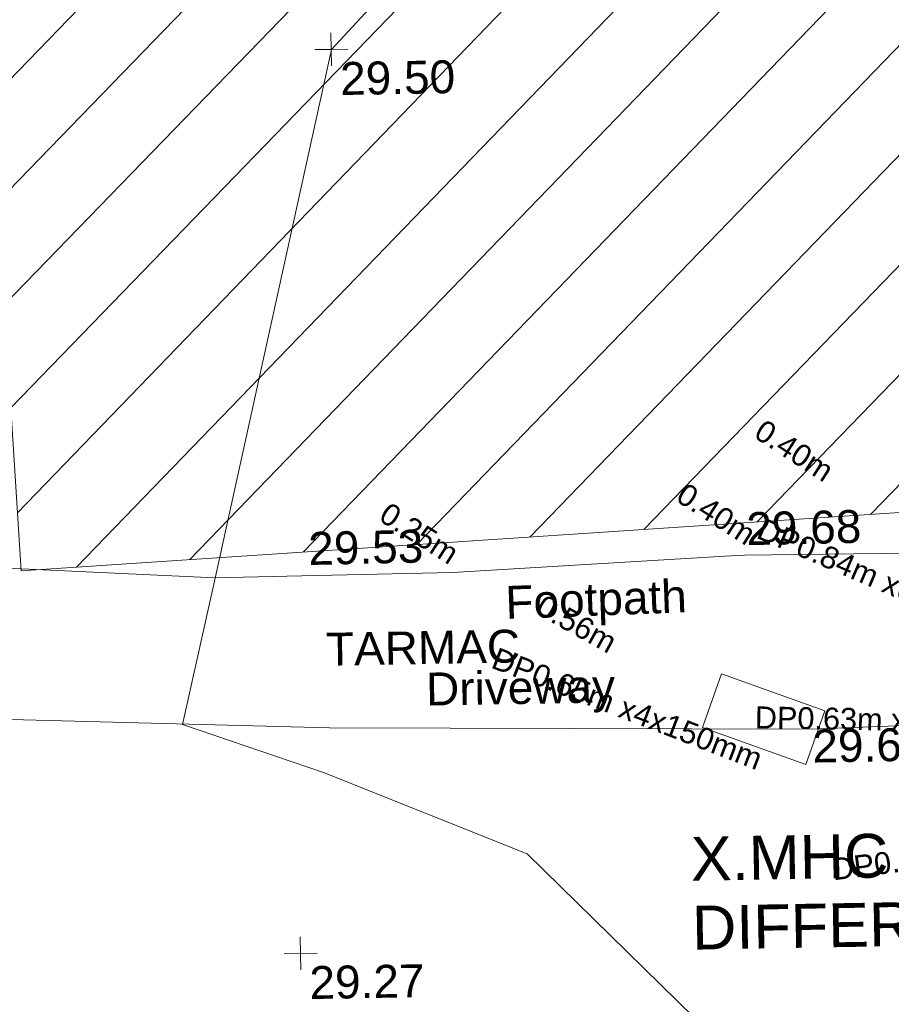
# Model space of a CAD drawing. Header units: millimetres. Extents: x -290717 to 520720, y -103372 to 287762.
# Tile 277 of 375: x 27683 to 37616, y 180471 to 191692. Entities that reach past the tile are written whole.
import ezdxf

# ---------------------------------------------------------------- set-up
doc = ezdxf.new("R2010")
doc.units = ezdxf.units.MM
for name, pattern in [('IMPORT-HIDDEN2 _3_', [4762.5, 3175, -1587.5]), ('IMPORT-UG_ELEC_QLB2 _2_', [2500, 1500, -300.0000000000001, 0, -50, 150, -300.0000000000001, 0, -200]), ('IMPORT-UG_ELEC_STREET LIGHTING_QLB2 _2_', [2700, 1500, -300.0000000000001, 0, -250, 150, -300.0000000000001, 0, -200])]:
    doc.linetypes.add(name, pattern=pattern)
for name, color, linetype, lineweight in [('00_TOPO_DRIVE_WAY', 7, 'Continuous', 9), ('00_UAV_SURVEY_TEXT', 7, 'Continuous', 9), ('SM-QC COMPLETED', 7, 'Continuous', 9)]:
    doc.layers.add(name, color=color, linetype=linetype, lineweight=lineweight)
for name, color, linetype, lineweight, true_color in [('00_TOPO_LEVEL_SPOT', 7, 'Continuous', 9, 0x666666), ('00_UAV_FOOTPATH', 7, 'Continuous', 9, 0xa50000), ('01_DTM_CONTOUR_MNR', 7, 'Continuous', 9, 0xa5a552), ('12333-PUM-2D-U-0001-C01 - Rev2_REVIT IMPORT_dwg', 7, 'Continuous', 9, 0x767676), ('PUM-CHAMBER EXTENTS', 6, 'IMPORT-HIDDEN2 _3_', 9, 0xff00ff), ('PUM-ELECTRIC-MH', 1, 'Continuous', 9, 0xff0000), ('PUM-ELECTRIC-QLB2', 1, 'IMPORT-UG_ELEC_QLB2 _2_', 9, 0xff0000), ('PUM-UNABLE TO SURVEY', 190, 'Continuous', 9, 0x7f00ff)]:
    doc.layers.add(name, color=color, linetype=linetype, lineweight=lineweight, true_color=true_color)
doc.styles.add('Arial', font='arial.ttf', dxfattribs={"height": 500.0000000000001})
doc.styles.add('Arial_1', font='arial.ttf', dxfattribs={"height": 250})
doc.styles.add('Swis721 Lt BT_2', font='swissl.ttf', dxfattribs={"height": 375})

# ---------------------------------------------------------------- blocks, each defined once
blk = doc.blocks.new('12333-PUM-2D-U-0001-C01 - Rev2_REVIT IMPORT_dwg_MM-2077200-Site Location Plan Existing')
at = {"layer": '00_TOPO_LEVEL_SPOT', "color": 254, "true_color": 0xcccccc, "flags": 128}
for points in [[(500.0000000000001, 0), (0, 0), (0, 500.0000000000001)], [(0, -500.0000000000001), (0, 0), (-500.0000000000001, 0)]]:
    blk.add_lwpolyline(points, dxfattribs=at)
blk = doc.blocks.new('12333-PUM-2D-U-0001-C01 - Rev2_REVIT IMPORT_dwg_MGS62954_T2_Galway_ITM_3d_Rev1-2077680-Site Location Plan Existing')
at = {"layer": '00_TOPO_DRIVE_WAY', "color": 254, "true_color": 0xcccccc, "flags": 128}
blk.add_lwpolyline([(533950862.2703093, 725738649.9250047), (533949572.9945023, 725738536.7528106), (533947723.2392966, 725738499.4396844), (533946396.9614592, 725738459.2854577), (533941871.6936597, 725738359.3006822), (533936372.9219523, 725738473.0361657), (533931579.9965787, 725738680.4198532), (533928785.8331761, 725738882.7086323), (533926256.6229934, 725738766.2295657), (533925217.4002548, 725738826.6515307), (533924740.5424624, 725739121.9279413)], dxfattribs=at)
at = {"layer": '00_UAV_FOOTPATH', "color": 254, "true_color": 0xcccccc, "flags": 128}
blk.add_lwpolyline([(533925970, 725740690.0000001), (533927580.2910728, 725740631.0822601), (533930470.1490001, 725740498.8815), (533930936.1613029, 725740469.286821), (533935097.7738052, 725740204.9985504), (533935918.5063865, 725740209.2071245), (533937805.1490001, 725740218.8815), (533940913.2964685, 725740348.5431141), (533941137.149, 725740357.8815001), (533943006.1490001, 725740344.8815), (533945525.149, 725740363.8814999), (533945912.4793455, 725740371.8556033), (533948828.149, 725740431.8814999), (533950922.7365224, 725740430.6841315), (533950911.2265834, 725740430.6907111)], dxfattribs=at)
at = {"layer": '01_DTM_CONTOUR_MNR', "color": 254, "true_color": 0xcccccc, "flags": 128}
blk.add_lwpolyline([(533943740.0000001, 725731590.0000001), (533942395.1880532, 725732816.120354), (533941029.7327896, 725734528.3815206), (533938599.4269278, 725736994.9396888), (533936296.8150216, 725737963.6390673), (533934700.0000001, 725738540.0000001), (533935100, 725740200.0000002), (533936530.0000001, 725746200.0000002), (533938534.7651006, 725748294.5307021), (533939210.0000001, 725749000), (533939223.8742853, 725750101.3428384), (533939290.0000001, 725752600.0000001), (533939509.4095715, 725753442.3139402), (533939719.0094596, 725753783.1466994)], dxfattribs=at)
at = {"xscale": 0.375, "yscale": 0.375, "zscale": 0.375}
for p in [(533936528.4918304, 725746202.4255338), (533935999.403899, 725735906.8044168)]:
    blk.add_blockref('12333-PUM-2D-U-0001-C01 - Rev2_REVIT IMPORT_dwg_MM-2077200-Site Location Plan Existing', p, dxfattribs=at)
at = {"layer": '00_TOPO_DRIVE_WAY', "color": 251, "true_color": 0x666666, "char_height": 375, "attachment_point": 1, "line_spacing_factor": 1.005061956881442, "style": 'Swis721 Lt BT_2'}
for s, insert, width in [('Driveway', (533937481.1482731, 725739080.8248436), 2436.183848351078), ('29.67', (533941871.7, 725738354.5296078), 1495.902363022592)]:
    blk.add_mtext(s, dxfattribs=dict(at, insert=insert, width=width))
at = {"layer": '00_TOPO_LEVEL_SPOT', "char_height": 375, "width": 1495.902363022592, "attachment_point": 1, "line_spacing_factor": 1.005061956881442, "style": 'Swis721 Lt BT_2'}
for s, insert in [('29.50', (533936623.5808529, 725746055.0102245)), ('29.27', (533936094.4808527, 725735759.4102244))]:
    blk.add_mtext(s, dxfattribs=dict(at, insert=insert))
at = {"layer": '00_UAV_FOOTPATH', "color": 251, "true_color": 0x666666, "char_height": 375, "attachment_point": 1, "line_spacing_factor": 1.005061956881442, "style": 'Swis721 Lt BT_2'}
for s, insert, width, rotation in [('29.68', (533941161.3418484, 725740844.7546154), 1495.902363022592, 0.22591626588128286), ('29.53', (533936165.9636817, 725740705.7121613), 1495.902363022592, 0.2938002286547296), ('Footpath', (533938398.6257851, 725740051.5691452), 2436.183848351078, 1.1421418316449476)]:
    blk.add_mtext(s, dxfattribs=dict(at, insert=insert, width=width, rotation=rotation))
at = {"layer": '00_UAV_SURVEY_TEXT', "color": 251, "true_color": 0x666666, "insert": (533936348.8000001, 725739554.6296079), "char_height": 375, "width": 2450.430537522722, "attachment_point": 1, "line_spacing_factor": 1.005061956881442, "style": 'Swis721 Lt BT_2'}
blk.add_mtext('TARMAC', dxfattribs=at)
blk = doc.blocks.new('12333-PUM-2D-U-0001-C01 - Rev2_REVIT IMPORT_dwg-1620468-Site Location Plan Existing')
at = {"layer": 'PUM-CHAMBER EXTENTS', "true_color": 0xfff4d4}
h = blk.add_hatch(dxfattribs=at)
h.set_pattern_fill('FP_14', style=0, pattern_type=2)
h.set_pattern_definition([(45, (-533641079.65, -725615854.3560001), (-618.7184335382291, 618.7184335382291), [])])
h.paths.add_polyline_path([(291811.3501528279, 124468.6438213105), (306011.3501528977, 125163.6438213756), (309303.3501529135, 126382.6438213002), (310276.3501529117, 133352.6438213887), (309947.3501528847, 136832.6438213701), (307059.3501528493, 139075.6438213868), (304064.350152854, 137236.6438213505), (301560.095729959, 137051.9973635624), (288639.1046682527, 134790.0492880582), (288630.6430382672, 134386.5106702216), (288258.8263998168, 134391.7371872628), (288273.3501527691, 133230.6438212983), (288213.5074401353, 133220.9184094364), (288164.3501528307, 131103.6438213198), (291489.3501529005, 131422.6438213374), (291767.6562900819, 125412.2684225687)])
h.paths.add_polyline_path([(313541.3501529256, 126587.6438213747), (320416.1456552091, 127718.9519342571), (320290.3501528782, 137135.6438213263), (316922.3501528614, 136404.6438212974), (313381.3501528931, 137134.6438212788), (313031.3501529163, 130202.6438213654), (313364.3812648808, 127842.0409395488)])
h.paths.add_polyline_path([(305922.0501528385, 132148.04382128), (305930.0306085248, 132605.2438213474), (306188.7501528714, 132605.2438213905), (306180.769697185, 132148.0438213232), (306133.2633083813, 132148.0438213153)])
at = {"layer": 'PUM-ELECTRIC-MH', "color": 21, "true_color": 0xffaaaa, "flags": 128}
blk.add_lwpolyline([(300939.3501528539, 122713.6438213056), (300713.3501528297, 122104.6438213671), (299544.3501528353, 122545.6438213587), (299770.350152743, 123154.6438211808)], close=True, dxfattribs=at)
at = {"layer": 'PUM-UNABLE TO SURVEY', "color": 7, "true_color": 0xfff4d4, "flags": 128}
blk.add_lwpolyline([(288240.6965458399, 134391.9920332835), (288164.3501528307, 131103.6438213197), (291489.3501529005, 131422.6438213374), (291811.3501528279, 124468.6438213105), (306011.3501528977, 125163.6438213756), (309303.3501529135, 126382.6438213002), (310276.3501529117, 133352.6438213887), (309947.3501528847, 136832.6438213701), (307059.3501528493, 139075.6438213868), (304064.350152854, 137236.6438213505), (301580.3501529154, 137051.6438212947)], dxfattribs=at)
blk.add_blockref('12333-PUM-2D-U-0001-C01 - Rev2_REVIT IMPORT_dwg_MGS62954_T2_Galway_ITM_3d_Rev1-2077680-Site Location Plan Existing', (-533641079.6498471, -725615854.3561786))
at = {"layer": 'PUM-ELECTRIC-QLB2', "char_height": 250, "attachment_point": 2, "line_spacing_factor": 0.9417779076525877, "style": 'Arial_1'}
for s, insert, width, rotation in [('0.40m', (300714.5754604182, 125788.0395610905), 1160.025439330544, 326.0933035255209), ('0.40m', (299813.2065107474, 125081.6039540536), 1160.025439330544, 326.3549387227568), ('0.25m', (296424.7039992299, 124920.4401767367), 1160.025439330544, 326.5630367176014), ('DP0.84m x6x100mm', (301770.0694914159, 124261.2397458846), 3893.2779916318, 335.75857047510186), ('0.56m', (298192.9536521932, 123861.1186569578), 1160.025439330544, 330.0520851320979), ('DP0.65m x4x150mm', (298737.2011548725, 122892.62443452), 3893.2779916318, 337.9074136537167), ('DP0.63m x4x150mm', (301776.4933118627, 122721.6772025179), 3893.2779916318, 358.0355412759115), ('DP0.55m x2x150mm', (302596.8203258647, 121203.9081260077), 3893.2779916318, 6.22529174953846)]:
    blk.add_mtext(s, dxfattribs=dict(at, insert=insert, width=width, rotation=rotation))
at = {"layer": 'SM-QC COMPLETED', "color": 3, "true_color": 0x00ff00, "insert": (299384.5275891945, 121301.8526165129), "char_height": 500.0000000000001, "width": 4027.951129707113, "attachment_point": 1, "line_spacing_factor": 0.9417779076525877, "style": 'Arial'}
blk.add_mtext('X.MHC\\PDIFFERS?', dxfattribs=at)

msp = doc.modelspace()

# ---------------------------------------------------------------- block references
at = {"layer": '12333-PUM-2D-U-0001-C01 - Rev2_REVIT IMPORT_dwg', "color": 254, "linetype": 'IMPORT-UG_ELEC_STREET LIGHTING_QLB2 _2_', "true_color": 0xffd4d4, "rotation": 0.9999999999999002}
msp.add_blockref('12333-PUM-2D-U-0001-C01 - Rev2_REVIT IMPORT_dwg-1620468-Site Location Plan Existing', (-261895.0770586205, 55869.5817132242), dxfattribs=at)

doc.saveas('drawing.dxf')
